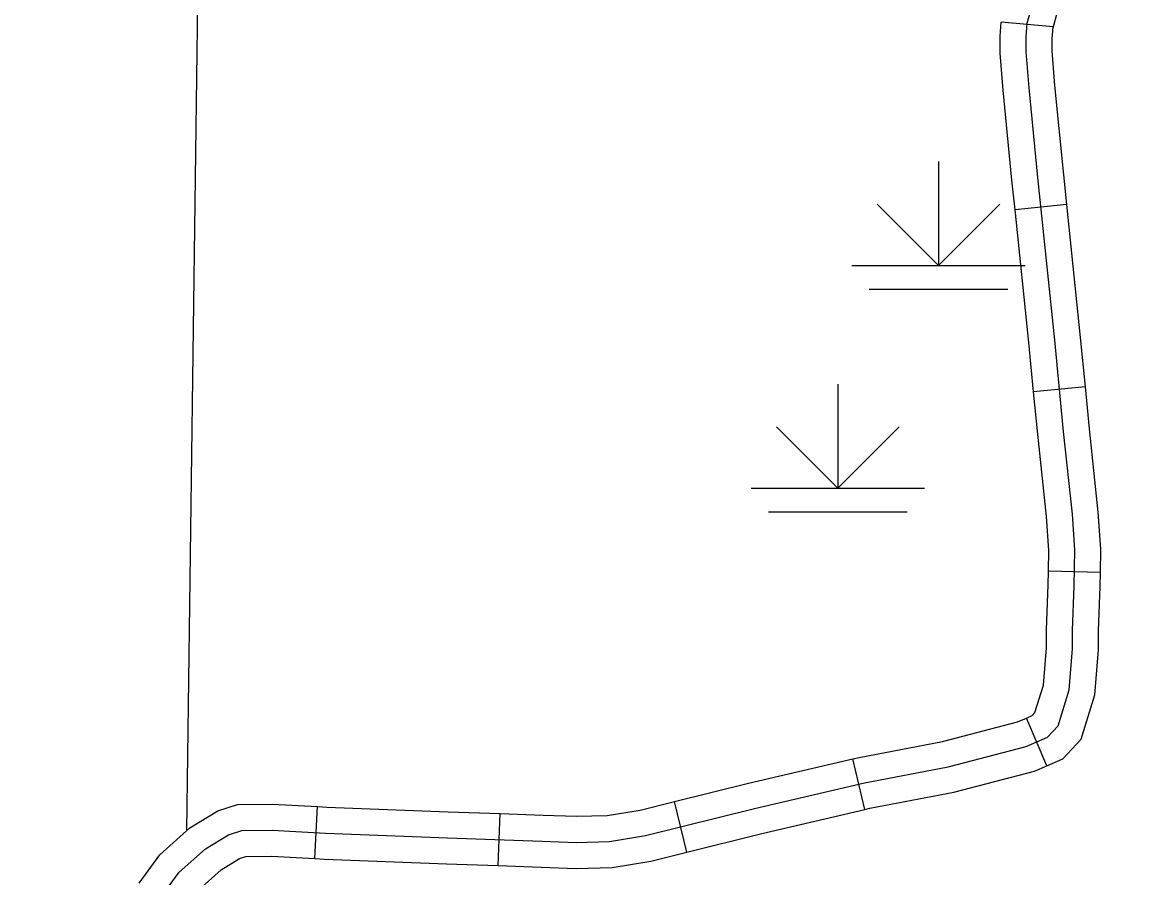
# Model space of a CAD drawing. Extents: x 813775 to 1157140, y 1757555 to 1979907.
# Drawn here: x 1051399 to 1057815, y 1824402 to 1829332 of the extents above; entities that cross this region are included whole.
import ezdxf

# ---------------------------------------------------------------- set-up
doc = ezdxf.new("R2010")
doc.units = 0
for name, color, linetype in [('Level 10', 7, 'Continuous'), ('Level 32', 7, 'Continuous'), ('Level 4', 7, 'Continuous'), ('Level 44', 7, 'Continuous')]:
    doc.layers.add(name, color=color, linetype=linetype)

msp = doc.modelspace()

# ---------------------------------------------------------------- linework, layer by layer
at = {"layer": 'Level 10'}
for points in [[(1056256.4, 1824948.6), (1056738.1, 1825041), (1057187.7, 1825157.8), (1057311.6, 1825211.3), (1057372.4, 1825277), (1057435.6, 1825483.8), (1057454.7, 1825720.4), (1057454.7, 1825827.4), (1057464.7, 1826084.6), (1057469.6, 1826291.9), (1057455, 1826496.2), (1057404, 1826973), (1057353, 1827500.8), (1057255.7, 1828437.8), (1057204.7, 1828953.5), (1057187.7, 1829161), (1057187.7, 1829246.1), (1057195, 1829326.4), (1057229, 1829448)], [(1052304.9, 1824432.9), (1052455.5, 1824569.1), (1052589.2, 1824649.4), (1052664.5, 1824673.7), (1052839.5, 1824676.2), (1053148.2, 1824659.1), (1053850.5, 1824632.4), (1054397.3, 1824612.9), (1054594.1, 1824605.6), (1054786.1, 1824610.5), (1054992.7, 1824644.6), (1055622.1, 1824800.2), (1056256.4, 1824948.6)], [(1047804.8, 1818086), (1048229.3, 1818683.9), (1049112.9, 1819909.2), (1050346.9, 1821653.7), (1051299.5, 1823022.3), (1051827.7, 1823783.2), (1052304.9, 1824432.9)]]:
    msp.add_lwpolyline(points, dxfattribs=at)
at = {"layer": 'Level 32'}
for p, q in [((1057343.7, 1829305), (1057044.9, 1829332.1)), ((1057422.7, 1828282.5), (1057124.3, 1828251.5)), ((1057529.7, 1827230.9), (1057231.1, 1827202)), ((1057616.6, 1826161.3), (1057316.7, 1826168.4)), ((1057308.4, 1825046.6), (1057189.5, 1825322)), ((1056257.2, 1824794.7), (1056188.9, 1825086.9)), ((1053085.9, 1824512.4), (1053102.4, 1824811.9)), ((1055232.1, 1824549.2), (1055160.1, 1824840.5)), ((1054144, 1824471.9), (1054154.7, 1824771.7))]:
    msp.add_line(p, q, dxfattribs=at)
for points in [[(1057343.1, 1829299.2), (1057369.1, 1829392.1), (1057424.9, 1829497.5), (1057706.8, 1829953.3), (1057786.3, 1830083.7), (1057814.5, 1830222)], [(1057124.3, 1828251.5), (1057106.5, 1828422.7), (1057055.3, 1828940), (1057037.7, 1829154.9), (1057037.7, 1829252.9), (1057044.9, 1829332.1)], [(1057422.7, 1828282.5), (1057405, 1828452.9), (1057354.1, 1828967), (1057337.7, 1829167.1), (1057337.7, 1829239.3), (1057343.7, 1829305)], [(1057529.7, 1827230.9), (1057502.2, 1827515.8), (1057422.7, 1828282.5)], [(1057231.1, 1827202), (1057203.7, 1827485.8), (1057124.3, 1828251.5)], [(1057316.7, 1826168.4), (1057319.5, 1826288.3), (1057305.6, 1826482.9), (1057254.8, 1826957.8), (1057231.1, 1827202)], [(1057616.6, 1826161.3), (1057619.7, 1826295.4), (1057604.5, 1826509.5), (1057553.2, 1826988.2), (1057529.7, 1827230.9)], [(1057189.5, 1825322), (1057223.1, 1825336.5), (1057239, 1825353.7), (1057287.4, 1825512), (1057304.7, 1825726.4), (1057304.7, 1825830.4), (1057314.8, 1826089.3), (1057316.7, 1826168.4)], [(1057308.4, 1825046.6), (1057400.2, 1825086.2), (1057505.8, 1825200.3), (1057583.8, 1825455.5), (1057604.7, 1825714.4), (1057604.7, 1825824.5), (1057614.7, 1826079.9), (1057616.6, 1826161.3)], [(1056188.9, 1825086.9), (1056225.2, 1825095.4), (1056705.1, 1825187.4), (1057138.8, 1825300.1), (1057189.5, 1825322)], [(1055160.1, 1824840.5), (1055587, 1824946.1), (1056188.9, 1825086.9)], [(1056257.2, 1824794.7), (1056287.7, 1824801.9), (1056771.1, 1824894.6), (1057236.6, 1825015.5), (1057308.4, 1825046.6)], [(1052072.8, 1824370.4), (1052193, 1824534), (1052365.8, 1824690.2), (1052526.7, 1824786.9), (1052639.9, 1824823.4), (1052842.6, 1824826.2), (1053102.4, 1824811.9)], [(1053102.4, 1824811.9), (1053155.1, 1824809), (1053856, 1824782.3), (1054154.7, 1824771.7)], [(1054154.7, 1824771.7), (1054402.7, 1824762.8), (1054595, 1824755.7), (1054772, 1824760.2), (1054962.5, 1824791.6), (1055160.1, 1824840.5)], [(1055232.1, 1824549.2), (1055657.2, 1824654.4), (1056257.2, 1824794.7)], [(1054144, 1824471.8), (1054391.9, 1824463), (1054593.3, 1824455.6), (1054800.3, 1824460.8), (1055023, 1824497.5), (1055232.1, 1824549.2)], [(1052314.6, 1824192.8), (1052416.7, 1824331.9), (1052545.3, 1824448.1), (1052651.7, 1824512), (1052689.2, 1824524.1), (1052836.4, 1824526.1), (1053085.9, 1824512.4)], [(1053085.9, 1824512.4), (1053141.2, 1824509.3), (1053845, 1824482.5), (1054144, 1824471.8)]]:
    msp.add_lwpolyline(points, dxfattribs=at)
at = {"layer": 'Level 4'}
msp.add_lwpolyline([(1052500.3, 1840051.5), (1052416.5, 1829932.4), (1052416.1, 1829883.8), (1052346.3, 1824672.6)], dxfattribs=at)
at = {"layer": 'Level 44'}
for p, q in [((1056682.5, 1828529.8), (1056682.5, 1827929.8)), ((1056682.5, 1827929.8), (1056329, 1828283.4)), ((1056682.5, 1827929.8), (1057036.1, 1828283.4)), ((1056182.5, 1827929.8), (1057182.5, 1827929.8)), ((1056282.5, 1827793.5), (1057082.5, 1827793.5)), ((1056102.3, 1827247.2), (1056102.3, 1826647.2)), ((1056102.3, 1826647.2), (1055748.7, 1827000.8)), ((1056102.3, 1826647.2), (1056455.8, 1827000.8)), ((1055602.3, 1826647.2), (1056602.3, 1826647.2)), ((1055702.3, 1826510.9), (1056502.3, 1826510.9))]:
    msp.add_line(p, q, dxfattribs=at)

doc.saveas('drawing.dxf')
